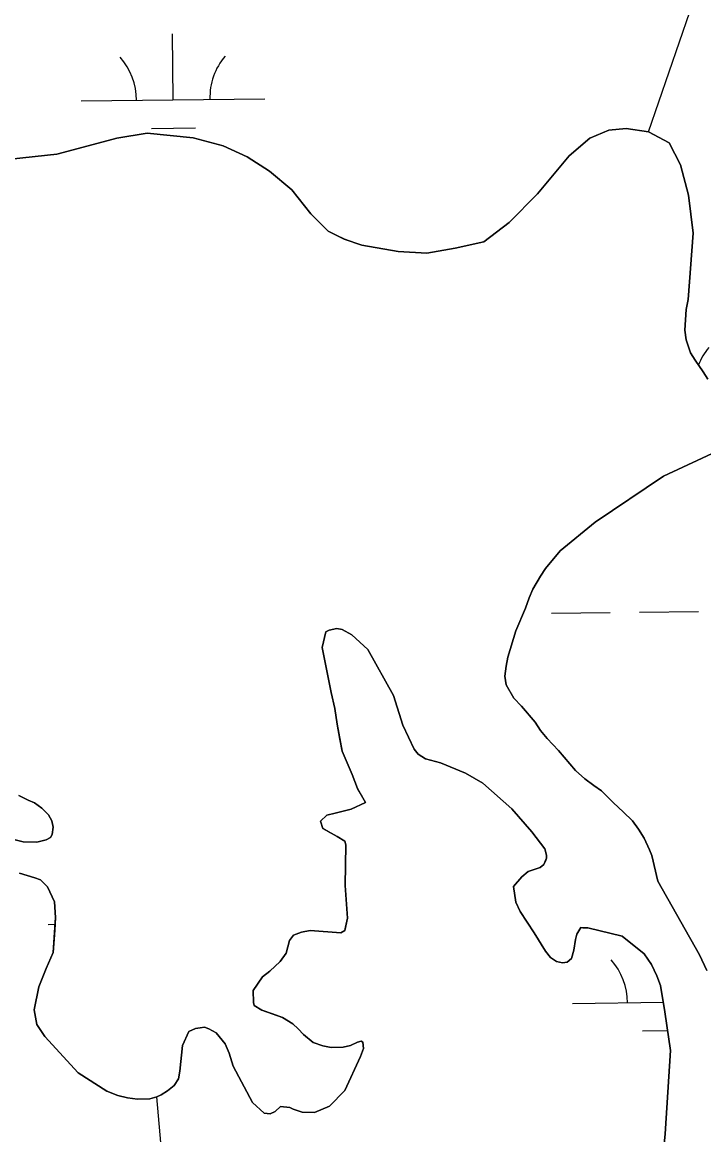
# Model space of a CAD drawing. Extents: x 3694830 to 3732949, y 415201 to 440970.
# Drawn here: x 3702132 to 3702503, y 433979 to 434584 of the extents above; entities that cross this region are included whole.
import ezdxf

# ---------------------------------------------------------------- set-up
doc = ezdxf.new("R2010")
doc.units = 0
doc.layers.add('V-TOPO-SHOR', color=7, linetype='Continuous')
doc.layers.add('V-WETL-SWMP', color=7, linetype='Continuous')

msp = doc.modelspace()

# ---------------------------------------------------------------- linework, layer by layer
at = {"layer": 'V-TOPO-SHOR'}
for points in [[(3702473.22, 434524.81), (3702501.34, 434606.52)], [(3702125.96, 434509.85), (3702151.01, 434512.52), (3702170.86, 434517.77), (3702183.81, 434521.27), (3702200.22, 434523.92), (3702225.28, 434521.41), (3702241.71, 434517.14), (3702254.69, 434511.14), (3702266.81, 434503.4), (3702278.94, 434493.07), (3702289.35, 434480.15), (3702298.88, 434470.67), (3702307.54, 434466.39), (3702317.05, 434462.96), (3702336.93, 434459.57), (3702352.49, 434458.76), (3702368.03, 434461.4), (3702383.57, 434464.9), (3702397.36, 434475.32), (3702412.86, 434490.92), (3702430.07, 434511.71), (3702441.27, 434521.25), (3702451.62, 434525.61), (3702461.12, 434526.5), (3702473.22, 434524.81), (3702484.48, 434518.8), (3702490.56, 434506.73), (3702494.94, 434490.33), (3702497.6, 434469.6), (3702494.82, 434433.52)], [(3702496.12, 434404.41), (3702493.71, 434411.54), (3702492.91, 434416.84), (3702493.35, 434422.13), (3702493.78, 434428.03), (3702494.82, 434433.52)], [(3702505.42, 434390.12), (3702503, 434394), (3702498.54, 434400.33), (3702496.12, 434404.41)], [(3702504.87, 434068.16), (3702501.04, 434076.72), (3702478.21, 434116.71), (3702475.02, 434130.76), (3702473.81, 434133.82), (3702470.78, 434140.14), (3702467.75, 434145.04), (3702464.51, 434149.53), (3702459.45, 434154.44), (3702454.17, 434159.35), (3702447.69, 434165.88), (3702443.43, 434168.75), (3702438.56, 434172.43), (3702433.49, 434176.93), (3702429.03, 434182.24), (3702424.17, 434187.96), (3702418.1, 434194.5), (3702414.45, 434198.79), (3702411.42, 434203.28), (3702404.13, 434212.06), (3702399.87, 434216.36), (3702395.63, 434223.7), (3702395.04, 434228.39), (3702395.67, 434233.88), (3702396.71, 434238.76), (3702398.98, 434246.08), (3702401.04, 434252.98), (3702403.51, 434258.88), (3702406.18, 434265.38), (3702408.24, 434271.07), (3702410.3, 434275.74), (3702414.4, 434282.85), (3702417.06, 434286.91), (3702420.74, 434291.37), (3702425.04, 434296.64), (3702444.24, 434312.23), (3702481.39, 434337.31), (3702523.39, 434356.87)], [(3702150.4, 434097.05), (3702149.96, 434090.14), (3702149.09, 434077.95), (3702145.2, 434069.23), (3702141.29, 434059.29), (3702138.8, 434046.71), (3702140.19, 434038.78), (3702144.63, 434032.26), (3702162.63, 434012.47), (3702178.24, 434002.45), (3702184.32, 433999.98), (3702189.6, 433998.74), (3702195.08, 433998.11), (3702201.79, 433998.28), (3702205.45, 433999.29), (3702207.89, 434000.49), (3702211.36, 434002.51), (3702215.03, 434005.54), (3702217.28, 434009.19), (3702218.11, 434013.25), (3702219.59, 434027.27), (3702222.87, 434034.97), (3702226.54, 434036.58), (3702229.18, 434036.98), (3702231.41, 434037.17), (3702233.85, 434036.35), (3702237.9, 434034.1), (3702242.75, 434028.18), (3702244.97, 434023.09), (3702247.17, 434015.97), (3702257.66, 433996.22), (3702263.93, 433990.5), (3702267.18, 433990.08), (3702270.03, 433991.29), (3702272.88, 433994.12), (3702277.96, 433993.49), (3702279.79, 433992.67), (3702284.66, 433991.03), (3702291.36, 433990.79), (3702299.5, 433994.21), (3702307.87, 434002.71), (3702316.48, 434021.37), (3702318.12, 434025.63), (3702317.73, 434029.08), (3702316.72, 434029.7), (3702314.69, 434029.1), (3702311.02, 434027.28), (3702306.95, 434026.29), (3702300.45, 434026.11), (3702295.98, 434027.14), (3702290.71, 434028.99), (3702285.44, 434033.28), (3702282.41, 434036.35), (3702279.58, 434039), (3702273.9, 434042.48), (3702268.43, 434044.53), (3702262.74, 434046.59), (3702258.49, 434049.04), (3702258.09, 434050.67), (3702257.91, 434057.17), (3702263.02, 434064.67), (3702267.1, 434067.7), (3702272.61, 434072.96), (3702275.88, 434077.62), (3702277.74, 434084.52), (3702279.98, 434087.35), (3702284.26, 434088.96), (3702288.94, 434089.96), (3702305.79, 434088.67), (3702307.83, 434089.88), (3702308.25, 434091.7), (3702309.28, 434096.58), (3702308.14, 434114.46), (3702308.44, 434136.61), (3702307.83, 434138.44), (3702303.78, 434141.1), (3702299.93, 434143.15), (3702295.87, 434145.4), (3702294.68, 434149.47), (3702298.14, 434152.7), (3702302.62, 434153.7), (3702311.36, 434155.9), (3702319.1, 434159.52), (3702316.88, 434163.59), (3702314.86, 434167.26), (3702311.85, 434174.79), (3702306.42, 434187.61), (3702305.22, 434194.12), (3702303.64, 434202.25), (3702302.45, 434210.79), (3702300.46, 434219.54), (3702298.27, 434230.32), (3702295.48, 434243.94), (3702297.55, 434252.47), (3702299.38, 434253.48), (3702303.45, 434254.27), (3702306.49, 434253.85), (3702311.76, 434250.78), (3702320.47, 434242.82), (3702334.38, 434217.77), (3702339.39, 434201.7)], [(3702339.39, 434201.7), (3702345.64, 434188.67), (3702347.86, 434185.81), (3702351.71, 434183.36), (3702360.03, 434181.09), (3702373.62, 434175.54), (3702382.94, 434170.02), (3702398.73, 434156.14), (3702409.65, 434143.7), (3702416.72, 434134.32), (3702417.73, 434130.86), (3702417.72, 434129.23), (3702417.1, 434127.61), (3702416.28, 434125.79), (3702414.24, 434124.17), (3702410.78, 434122.97), (3702407.73, 434121.96), (3702404.26, 434119.13), (3702399.77, 434113.87), (3702400.95, 434105.33), (3702403.37, 434100.24), (3702411.04, 434088.63), (3702417.1, 434078.65), (3702419.93, 434075.18), (3702423.17, 434072.93), (3702426.42, 434072.31), (3702428.86, 434072.7), (3702431.3, 434074.73), (3702432.54, 434079.19), (3702433.38, 434085.08), (3702434.2, 434087.92), (3702436.45, 434091.57), (3702437.47, 434091.36), (3702440.11, 434091.35), (3702458.78, 434086.8), (3702470.93, 434077.2), (3702474.77, 434071.29), (3702477.79, 434065.18), (3702479.8, 434059.89), (3702482.18, 434045.66), (3702485.14, 434024.51), (3702482.3, 433979.22), (3702478.69, 433942.46)], [(3702130.36, 434163.37), (3702135.43, 434160.91), (3702138.88, 434159.47), (3702142.92, 434156.41), (3702146.57, 434152.94), (3702148.38, 434149.68), (3702149.18, 434146.22), (3702148.55, 434142.16), (3702147.73, 434140.54), (3702145.29, 434139.33), (3702140.21, 434137.93), (3702132.69, 434138.16), (3702127, 434139.61)], [(3702130.79, 434121.1), (3702139.11, 434118.63), (3702142.15, 434117.4), (3702145.99, 434113.73), (3702149.82, 434105.58), (3702150.4, 434097.05)], [(3702361.05, 432801.51), (3702361.05, 432876.33), (3702332.99, 432941.79), (3702323.64, 432979.2), (3702370.4, 433044.67), (3702379.75, 433082.08), (3702379.75, 433138.19), (3702379.75, 433203.66), (3702342.35, 433325.24), (3702332.99, 433372), (3702314.29, 433428.12), (3702286.23, 433474.88), (3702230.12, 433521.64), (3702230.12, 433577.75), (3702220.76, 433643.22), (3702202.06, 433661.93), (3702145.95, 433699.34), (3702155.3, 433727.39), (3702202.06, 433783.51), (3702230.12, 433830.27), (3702211.41, 433905.09), (3702211.41, 433933.14), (3702205.45, 433999.29)]]:
    msp.add_lwpolyline(points, dxfattribs=at)
at = {"layer": 'V-WETL-SWMP'}
for p, q in [((3702214.43, 434542.17), (3702214, 434578.16)), ((3702164.43, 434541.57), (3702264.42, 434542.76)), ((3702202.61, 434526.59), (3702226.61, 434526.88)), ((3702420.37, 434262.67), (3702452.36, 434263.05)), ((3702468.36, 434263.24), (3702500.36, 434263.62)), ((3702146.37, 434093.22), (3702150.14, 434093.26)), ((3702431.74, 434050.19), (3702481.32, 434050.78)), ((3702469.93, 434035.21), (3702483.62, 434035.37))]:
    msp.add_line(p, q, dxfattribs=at)
for points in [[(3702505.42, 434390.12), (3702503, 434394), (3702498.54, 434400.33), (3702496.12, 434404.41), (3702493.71, 434411.54), (3702492.91, 434416.84), (3702493.78, 434428.03), (3702494.82, 434433.52), (3702497.6, 434469.6), (3702494.94, 434490.33), (3702490.56, 434506.73), (3702484.48, 434518.8), (3702473.22, 434524.81), (3702461.12, 434526.5), (3702451.62, 434525.61), (3702441.27, 434521.25), (3702430.07, 434511.71), (3702412.86, 434490.92), (3702397.36, 434475.32), (3702383.57, 434464.91), (3702368.03, 434461.4), (3702352.49, 434458.76), (3702336.93, 434459.57), (3702317.05, 434462.96), (3702307.54, 434466.38), (3702298.88, 434470.67), (3702289.35, 434480.15), (3702278.94, 434493.07), (3702266.81, 434503.4), (3702254.69, 434511.14), (3702241.71, 434517.14), (3702225.28, 434521.41), (3702200.22, 434523.92), (3702183.81, 434521.27), (3702151.01, 434512.52), (3702125.96, 434509.85)], [(3702125.96, 434509.85), (3702151.01, 434512.52), (3702183.81, 434521.27), (3702200.22, 434523.92), (3702225.28, 434521.41), (3702241.71, 434517.14), (3702254.69, 434511.14), (3702266.81, 434503.4), (3702278.94, 434493.07), (3702289.35, 434480.15), (3702298.88, 434470.67), (3702307.54, 434466.38), (3702317.05, 434462.96), (3702336.93, 434459.57), (3702352.49, 434458.76), (3702368.03, 434461.4), (3702383.57, 434464.91), (3702397.36, 434475.32), (3702412.86, 434490.92), (3702430.07, 434511.71), (3702441.27, 434521.25), (3702451.62, 434525.61), (3702461.12, 434526.5), (3702473.22, 434524.81), (3702484.48, 434518.8), (3702490.56, 434506.73), (3702494.94, 434490.33), (3702497.6, 434469.6), (3702494.82, 434433.52), (3702493.78, 434428.03), (3702492.91, 434416.84), (3702493.71, 434411.54), (3702496.12, 434404.41), (3702498.54, 434400.33), (3702503, 434394), (3702505.42, 434390.12)], [(3702504.87, 434068.16), (3702501.04, 434076.72), (3702478.21, 434116.71), (3702475.01, 434130.76), (3702473.81, 434133.82), (3702470.78, 434140.14), (3702467.75, 434145.04), (3702464.51, 434149.53), (3702459.44, 434154.44), (3702454.17, 434159.34), (3702447.69, 434165.88), (3702443.43, 434168.75), (3702438.56, 434172.44), (3702433.49, 434176.93), (3702424.17, 434187.96), (3702418.09, 434194.5), (3702414.45, 434198.79), (3702411.42, 434203.28), (3702404.13, 434212.07), (3702399.87, 434216.36), (3702395.63, 434223.7), (3702395.04, 434228.39), (3702395.67, 434233.88), (3702396.71, 434238.76), (3702401.04, 434252.99), (3702406.18, 434265.38), (3702408.24, 434271.07), (3702410.3, 434275.74), (3702414.4, 434282.85), (3702417.06, 434286.91), (3702425.04, 434296.64), (3702444.24, 434312.23), (3702481.39, 434337.31), (3702523.39, 434356.87)], [(3702523.39, 434356.87), (3702481.39, 434337.31), (3702444.24, 434312.23), (3702425.04, 434296.64), (3702417.06, 434286.91), (3702414.4, 434282.85), (3702410.3, 434275.74), (3702408.24, 434271.07), (3702406.18, 434265.38), (3702401.04, 434252.99), (3702396.71, 434238.76), (3702395.67, 434233.88), (3702395.04, 434228.39), (3702395.63, 434223.7), (3702399.87, 434216.36), (3702404.13, 434212.07), (3702411.42, 434203.28), (3702414.45, 434198.79), (3702418.09, 434194.5), (3702424.17, 434187.96), (3702433.49, 434176.93), (3702438.56, 434172.44), (3702443.43, 434168.75), (3702447.69, 434165.88), (3702454.17, 434159.34), (3702459.44, 434154.44), (3702464.51, 434149.53), (3702467.75, 434145.04), (3702470.78, 434140.14), (3702473.81, 434133.82), (3702475.01, 434130.76), (3702478.21, 434116.71), (3702501.04, 434076.72), (3702504.87, 434068.16)], [(3702478.69, 433942.46), (3702482.3, 433979.22), (3702485.14, 434024.51), (3702482.18, 434045.66), (3702479.8, 434059.89), (3702477.79, 434065.18), (3702474.77, 434071.29), (3702470.93, 434077.2), (3702458.78, 434086.8), (3702440.11, 434091.35), (3702437.47, 434091.36), (3702436.45, 434091.57), (3702434.2, 434087.92), (3702433.38, 434085.08), (3702432.54, 434079.19), (3702431.3, 434074.73), (3702428.85, 434072.7), (3702426.42, 434072.31), (3702423.17, 434072.93), (3702419.93, 434075.18), (3702417.1, 434078.65), (3702411.04, 434088.63), (3702403.37, 434100.24), (3702400.95, 434105.33), (3702399.77, 434113.87), (3702404.26, 434119.13), (3702407.73, 434121.96), (3702414.24, 434124.17), (3702416.28, 434125.79), (3702417.72, 434129.23), (3702417.72, 434130.86), (3702416.72, 434134.32), (3702409.65, 434143.7), (3702398.73, 434156.14), (3702382.94, 434170.02), (3702373.62, 434175.54), (3702360.03, 434181.09), (3702351.71, 434183.36), (3702347.86, 434185.81), (3702345.64, 434188.67), (3702339.39, 434201.7), (3702334.38, 434217.77), (3702320.47, 434242.82), (3702311.76, 434250.78), (3702306.49, 434253.85), (3702303.45, 434254.27), (3702299.38, 434253.48), (3702297.55, 434252.47), (3702295.48, 434243.94), (3702300.46, 434219.54), (3702302.45, 434210.79), (3702303.63, 434202.26), (3702306.42, 434187.61), (3702311.85, 434174.79), (3702314.86, 434167.26), (3702319.1, 434159.52), (3702311.36, 434155.9), (3702302.62, 434153.7), (3702298.14, 434152.7), (3702294.67, 434149.47), (3702295.87, 434145.4), (3702303.78, 434141.1), (3702307.83, 434138.44), (3702308.44, 434136.61), (3702308.14, 434114.46), (3702309.28, 434096.58), (3702307.83, 434089.88), (3702305.79, 434088.67), (3702288.94, 434089.96), (3702284.26, 434088.96), (3702279.98, 434087.35), (3702277.74, 434084.52), (3702275.88, 434077.62), (3702272.61, 434072.96), (3702267.1, 434067.7), (3702263.02, 434064.67), (3702257.91, 434057.17), (3702258.09, 434050.67), (3702258.49, 434049.04), (3702262.74, 434046.59), (3702273.9, 434042.48), (3702279.58, 434039), (3702282.41, 434036.35), (3702285.44, 434033.28), (3702290.71, 434028.99), (3702295.98, 434027.14), (3702300.45, 434026.11), (3702306.95, 434026.29), (3702311.02, 434027.28), (3702314.69, 434029.1), (3702316.72, 434029.7), (3702317.73, 434029.08), (3702318.12, 434025.63), (3702316.48, 434021.37), (3702307.87, 434002.71), (3702299.5, 433994.21), (3702291.36, 433990.79), (3702284.66, 433991.03), (3702279.79, 433992.67), (3702277.96, 433993.49), (3702272.88, 433994.12), (3702270.03, 433991.29), (3702267.18, 433990.08), (3702263.93, 433990.5), (3702257.66, 433996.22), (3702247.17, 434015.97), (3702244.97, 434023.09), (3702242.75, 434028.18), (3702237.9, 434034.1), (3702233.85, 434036.35), (3702231.41, 434037.17), (3702229.18, 434036.98), (3702226.53, 434036.58), (3702222.87, 434034.97), (3702219.59, 434027.26), (3702218.11, 434013.25), (3702217.28, 434009.19), (3702215.03, 434005.54), (3702211.36, 434002.51), (3702207.89, 434000.49), (3702205.45, 433999.29), (3702201.79, 433998.28), (3702195.08, 433998.11), (3702189.6, 433998.74), (3702184.32, 433999.98), (3702178.24, 434002.45), (3702162.63, 434012.47), (3702144.63, 434032.26), (3702140.19, 434038.78), (3702138.8, 434046.71), (3702141.29, 434059.29), (3702145.2, 434069.23), (3702149.09, 434077.95), (3702150.4, 434097.05), (3702149.82, 434105.58), (3702145.99, 434113.73), (3702142.15, 434117.4), (3702139.11, 434118.63), (3702130.79, 434121.1)], [(3702267.18, 433990.08), (3702270.03, 433991.29), (3702272.88, 433994.12), (3702277.96, 433993.49), (3702279.79, 433992.67), (3702284.66, 433991.03), (3702291.36, 433990.79), (3702299.5, 433994.21), (3702307.87, 434002.71), (3702316.48, 434021.37), (3702318.12, 434025.63), (3702317.73, 434029.08), (3702316.72, 434029.7), (3702314.69, 434029.1), (3702311.02, 434027.28), (3702306.95, 434026.29), (3702300.45, 434026.11), (3702295.98, 434027.14), (3702290.71, 434028.99), (3702285.44, 434033.28), (3702282.41, 434036.35), (3702279.58, 434039), (3702273.9, 434042.48), (3702262.74, 434046.59), (3702258.49, 434049.04), (3702258.09, 434050.67), (3702257.91, 434057.17), (3702263.02, 434064.67), (3702267.1, 434067.7), (3702272.61, 434072.96), (3702275.88, 434077.62), (3702277.74, 434084.52), (3702279.98, 434087.35), (3702284.26, 434088.96), (3702288.94, 434089.96), (3702305.79, 434088.67), (3702307.83, 434089.88), (3702309.28, 434096.58), (3702308.14, 434114.46), (3702308.44, 434136.61), (3702307.83, 434138.44), (3702303.78, 434141.1), (3702295.87, 434145.4), (3702294.67, 434149.47), (3702298.14, 434152.7), (3702302.62, 434153.7), (3702311.36, 434155.9), (3702319.1, 434159.52), (3702314.86, 434167.26), (3702311.85, 434174.79), (3702306.42, 434187.61), (3702303.63, 434202.26), (3702302.45, 434210.79), (3702300.46, 434219.54), (3702295.48, 434243.94), (3702297.55, 434252.47), (3702299.38, 434253.48), (3702303.45, 434254.27), (3702306.49, 434253.85), (3702311.76, 434250.78), (3702320.47, 434242.82), (3702334.38, 434217.77), (3702339.39, 434201.7), (3702345.64, 434188.67), (3702347.86, 434185.81), (3702351.71, 434183.36), (3702360.03, 434181.09), (3702373.62, 434175.54), (3702382.94, 434170.02), (3702398.73, 434156.14), (3702409.65, 434143.7), (3702416.72, 434134.32), (3702417.72, 434130.86), (3702417.72, 434129.23), (3702416.28, 434125.79), (3702414.24, 434124.17), (3702407.73, 434121.96), (3702404.26, 434119.13), (3702399.77, 434113.87), (3702400.95, 434105.33), (3702403.37, 434100.24), (3702411.04, 434088.63), (3702417.1, 434078.65), (3702419.93, 434075.18), (3702423.17, 434072.93), (3702426.42, 434072.31), (3702428.85, 434072.7), (3702431.3, 434074.73), (3702432.54, 434079.19), (3702433.38, 434085.08), (3702434.2, 434087.92), (3702436.45, 434091.57), (3702437.47, 434091.36), (3702440.11, 434091.35), (3702458.78, 434086.8), (3702470.93, 434077.2), (3702474.77, 434071.29), (3702477.79, 434065.18), (3702479.8, 434059.89), (3702482.18, 434045.66), (3702485.14, 434024.51)], [(3702130.36, 434163.37), (3702135.43, 434160.91), (3702138.88, 434159.47), (3702142.93, 434156.41), (3702146.57, 434152.94), (3702148.38, 434149.68), (3702149.18, 434146.22), (3702148.55, 434142.16), (3702147.73, 434140.54), (3702145.29, 434139.33), (3702140.21, 434137.93), (3702132.69, 434138.16), (3702127.01, 434139.61)], [(3702127.01, 434139.61), (3702132.69, 434138.16), (3702140.21, 434137.93), (3702145.29, 434139.33), (3702147.73, 434140.54), (3702148.55, 434142.16), (3702149.18, 434146.22), (3702148.38, 434149.68), (3702146.57, 434152.94), (3702142.93, 434156.41), (3702138.88, 434159.47), (3702135.43, 434160.91), (3702130.36, 434163.37)], [(3702130.79, 434121.1), (3702139.11, 434118.63), (3702142.15, 434117.4), (3702145.99, 434113.73), (3702149.82, 434105.58), (3702150.4, 434097.05), (3702149.09, 434077.95), (3702145.2, 434069.23), (3702141.29, 434059.29), (3702138.8, 434046.71), (3702140.19, 434038.78), (3702144.63, 434032.26), (3702162.63, 434012.47), (3702178.24, 434002.45), (3702184.32, 433999.98), (3702189.6, 433998.74), (3702195.08, 433998.11), (3702201.79, 433998.28), (3702205.45, 433999.29), (3702207.89, 434000.49), (3702211.36, 434002.51), (3702215.03, 434005.54), (3702217.28, 434009.19), (3702218.11, 434013.25), (3702219.59, 434027.26), (3702222.87, 434034.97), (3702226.53, 434036.58), (3702229.18, 434036.98), (3702231.41, 434037.17), (3702233.85, 434036.35), (3702237.9, 434034.1), (3702242.75, 434028.18), (3702244.97, 434023.09), (3702247.17, 434015.97), (3702257.66, 433996.22), (3702263.93, 433990.5), (3702267.18, 433990.08)], [(3702485.14, 434024.51), (3702482.3, 433979.22), (3702478.69, 433942.46)]]:
    msp.add_lwpolyline(points, dxfattribs=at)
for centre, start, end in [((3702159.18, 434541.98), 359.91153, 41.45519), ((3702269.66, 434543.3), 139.91153, 181.45518), ((3702533.01, 434384.57), 139.91153, 157.97253), ((3702426.5, 434050.6), 359.91153, 41.45519)]:
    msp.add_arc(centre, 35.25, start, end, dxfattribs=at)

doc.saveas('drawing.dxf')
